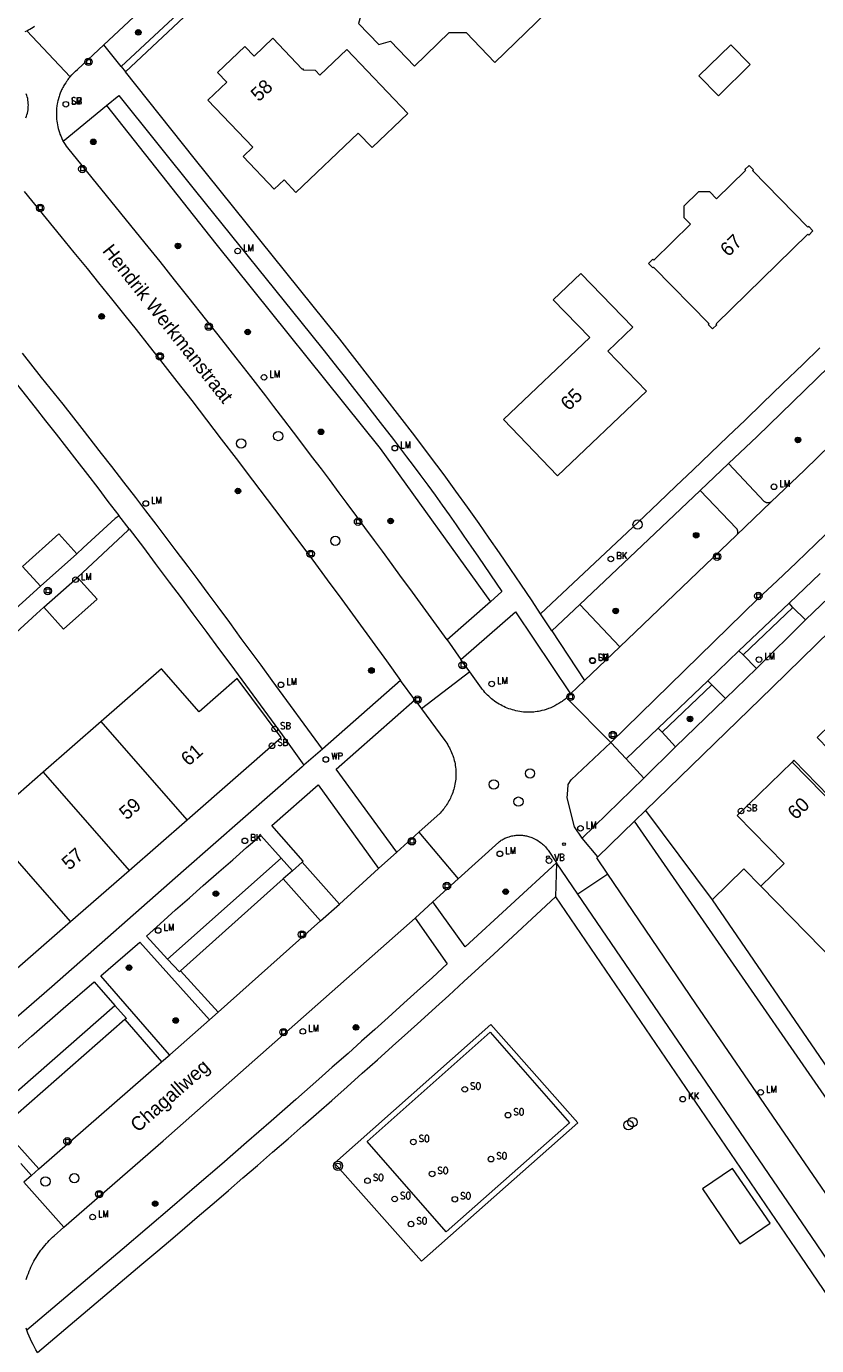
# Model space of a CAD drawing. Header units: metres. Extents: x 138165 to 154469, y 480134 to 494189.
# Tile 690 of 1056: x 147006 to 147076, y 487340 to 487459. Entities that reach past the tile are written whole.
import ezdxf

# ---------------------------------------------------------------- set-up
doc = ezdxf.new("R2010")
doc.units = ezdxf.units.M
doc.header["$LTSCALE"] = 0.001
doc.header["$MEASUREMENT"] = 0
for name, color, linetype, lineweight in [('Level 5', 7, 'Continuous', 0), ('TOP-L-topo objecten punt', 7, 'Continuous', 0), ('TOP-L-topo objecten vlak', 7, 'Continuous', 0), ('TOP-T-topo huisnummering naamgeving', 7, 'Continuous', 0)]:
    doc.layers.add(name, color=color, linetype=linetype, lineweight=lineweight)
doc.styles.add('Style-INTL_ISO', font='INTL_ISO.shx')
doc.styles.add('Style-STANDARD', font='STANDARD.shx')

# ---------------------------------------------------------------- blocks, each defined once
blk = doc.blocks.new('24')
at = {"layer": 'TOP-L-topo objecten punt', "color": 7, "linetype": 'Continuous', "lineweight": 0}
for radius in [0.025, 0.0182, 0.0115, 0.005]:
    blk.add_circle((0, 0), radius, dxfattribs=at)
blk = doc.blocks.new('129')
at = {"layer": 'TOP-L-topo objecten punt', "color": 7, "linetype": 'Continuous', "lineweight": 0}
blk.add_circle((0, 0), 0.025, dxfattribs=at)
at = {"layer": 'TOP-L-topo objecten punt', "color": 7, "linetype": 'Continuous', "lineweight": 0, "style": 'Style-STANDARD'}
blk.add_text('SO', height=0.06, dxfattribs=at).set_placement((0.0483, 0))
blk = doc.blocks.new('*U13')
at = {"layer": 'Level 5', "color": 7, "linetype": 'Continuous', "lineweight": 0}
blk.add_circle((0, 0), 0.0415, dxfattribs=at)
blk = doc.blocks.new('150')
at = {"layer": 'Level 5', "color": 7, "linetype": 'Continuous', "lineweight": 0}
blk.add_blockref('*U13', (0, 0), dxfattribs=at)
blk = doc.blocks.new('39')
at = {"layer": 'TOP-L-topo objecten punt', "color": 7, "linetype": 'Continuous', "lineweight": 0}
for p, q in [((0.0175, 0.0175), (-0.0175, 0.0175)), ((-0.0175, 0.0175), (-0.0175, -0.0175)), ((0.0175, 0.0175), (0.0175, -0.0175)), ((0.0175, -0.0175), (-0.0175, -0.0175))]:
    blk.add_line(p, q, dxfattribs=at)
blk.add_circle((0, 0), 0.0332, dxfattribs=at)
blk = doc.blocks.new('72')
at = {"layer": 'TOP-L-topo objecten punt', "color": 7, "linetype": 'Continuous', "lineweight": 0}
blk.add_circle((0, 0), 0.025, dxfattribs=at)
at = {"layer": 'TOP-L-topo objecten punt', "color": 7, "linetype": 'Continuous', "lineweight": 0, "style": 'Style-STANDARD'}
blk.add_text('BK', height=0.06, dxfattribs=at).set_placement((0.0483, 0))
blk = doc.blocks.new('73')
at = {"layer": 'TOP-L-topo objecten punt', "color": 7, "linetype": 'Continuous', "lineweight": 0}
blk.add_circle((0, 0), 0.025, dxfattribs=at)
at = {"layer": 'TOP-L-topo objecten punt', "color": 7, "linetype": 'Continuous', "lineweight": 0, "style": 'Style-STANDARD'}
blk.add_text('WP', height=0.06, dxfattribs=at).set_placement((0.0483, 0))
blk = doc.blocks.new('10')
at = {"layer": 'TOP-L-topo objecten punt', "linetype": 'Continuous', "lineweight": 0}
blk.add_circle((0, 0), 0.0125, dxfattribs=at)
blk = doc.blocks.new('16')
at = {"layer": 'TOP-L-topo objecten punt', "color": 7, "linetype": 'Continuous', "lineweight": 0}
blk.add_circle((0, 0), 0.025, dxfattribs=at)
at = {"layer": 'TOP-L-topo objecten punt', "color": 7, "linetype": 'Continuous', "lineweight": 0, "style": 'Style-STANDARD'}
blk.add_text('LM', height=0.06, dxfattribs=at).set_placement((0.0483, 0))
blk = doc.blocks.new('119')
at = {"layer": 'TOP-L-topo objecten punt', "color": 7, "linetype": 'Continuous', "lineweight": 0}
blk.add_circle((0, 0), 0.025, dxfattribs=at)
at = {"layer": 'TOP-L-topo objecten punt', "color": 7, "linetype": 'Continuous', "lineweight": 0, "style": 'Style-STANDARD'}
blk.add_text('KK', height=0.06, dxfattribs=at).set_placement((0.0483, 0))
blk = doc.blocks.new('175')
at = {"layer": 'TOP-L-topo objecten punt', "color": 7, "linetype": 'Continuous', "lineweight": 0}
blk.add_circle((0, 0), 0.025, dxfattribs=at)
at = {"layer": 'TOP-L-topo objecten punt', "color": 7, "linetype": 'Continuous', "lineweight": 0, "style": 'Style-STANDARD'}
blk.add_text('SB', height=0.06, dxfattribs=at).set_placement((0.0483, 0))
blk = doc.blocks.new('14')
at = {"layer": 'TOP-L-topo objecten punt', "color": 7, "linetype": 'Continuous', "lineweight": 0}
blk.add_circle((0, 0), 0.025, dxfattribs=at)
at = {"layer": 'TOP-L-topo objecten punt', "color": 7, "linetype": 'Continuous', "lineweight": 0, "style": 'Style-STANDARD'}
blk.add_text('VB', height=0.06, dxfattribs=at).set_placement((0.0483, 0))
blk = doc.blocks.new('27')
at = {"layer": 'TOP-L-topo objecten punt', "color": 7, "linetype": 'Continuous', "lineweight": 0}
for radius in [0.0415, 0.025]:
    blk.add_circle((0, 0), radius, dxfattribs=at)

msp = doc.modelspace()

# ---------------------------------------------------------------- linework, layer by layer
at = {"layer": 'TOP-L-topo objecten vlak', "flags": 128}
for points in [[(147044.38, 487463.29), (147044.32, 487463.35), (147044.02, 487463.06), (147038.9, 487468.34), (147033.01, 487462.64), (147035.65, 487459.9), (147035.35, 487458.85), (147037.17, 487456.97), (147038.24, 487457.24), (147040.39, 487455.02), (147043.5, 487458.04), (147045, 487458.02), (147047.6, 487455.34), (147052.2, 487459.79), (147046.6, 487465.56), (147046.3, 487465.26), (147046.35, 487465.21), (147044.38, 487463.29)], [(147012.52, 487456.94), (147018.78, 487462.79)], [(147020.84, 487461.28), (147014.06, 487454.99)], [(147014.46, 487454.51), (147021.12, 487460.74)], [(147005.6, 487458.19), (147005.75, 487458.26), (147005.88, 487458.34), (147006.02, 487458.42), (147006.17, 487458.51), (147006.31, 487458.61)], [(147005.46, 487458.12), (147005.6, 487458.19)], [(147005.6, 487458.19), (147009.49, 487454.04)], [(147029.74, 487443.68), (147035.33, 487449.01), (147036.57, 487447.7), (147039.78, 487450.75), (147034.3, 487456.5), (147031.89, 487454.2), (147031.49, 487454.63), (147030.43, 487454.66), (147030.43, 487454.73), (147030.32, 487454.73), (147027.68, 487457.51), (147026, 487455.91), (147025.17, 487456.78), (147022.71, 487454.44), (147023.54, 487453.57), (147021.85, 487451.97), (147025.88, 487447.74), (147025.01, 487446.91), (147027.81, 487443.97), (147028.68, 487444.8), (147029.74, 487443.68)], [(147009.49, 487454.04), (147009.66, 487454.22), (147009.81, 487454.39), (147009.99, 487454.56), (147010.15, 487454.72), (147012.52, 487456.94)], [(147014.06, 487454.99), (147012.52, 487456.94)], [(147070.5, 487455.16), (147068.75, 487456.94), (147065.89, 487454.15), (147067.64, 487452.36), (147070.5, 487455.16)], [(147014.06, 487454.99), (147014.46, 487454.51)], [(147009.49, 487454.04), (147009.36, 487453.89), (147009.3, 487453.81), (147009.23, 487453.71), (147009.17, 487453.63), (147009.1, 487453.53), (147008.99, 487453.37), (147008.93, 487453.27), (147008.89, 487453.18), (147008.84, 487453.09), (147008.78, 487452.99), (147008.73, 487452.88), (147008.69, 487452.79), (147008.61, 487452.6), (147008.58, 487452.51), (147008.54, 487452.4), (147008.5, 487452.29), (147008.47, 487452.19), (147008.41, 487452), (147008.39, 487451.9), (147008.36, 487451.79), (147008.33, 487451.59), (147008.31, 487451.49), (147008.3, 487451.38), (147008.28, 487451.26), (147008.27, 487451.16), (147008.27, 487451.06), (147008.26, 487450.95), (147008.26, 487450.79), (147008.26, 487450.61), (147008.26, 487450.45), (147008.28, 487450.26), (147008.3, 487450.08), (147008.32, 487449.92), (147008.35, 487449.74), (147008.39, 487449.58), (147008.42, 487449.42), (147008.47, 487449.25), (147008.53, 487449.07), (147008.58, 487448.92), (147008.65, 487448.75), (147008.71, 487448.6), (147008.79, 487448.43), (147008.87, 487448.28)], [(147051.68, 487405.86), (147050.93, 487407.04), (147049.93, 487408.52), (147049.02, 487409.85), (147048.01, 487411.33), (147047.09, 487412.65), (147046.17, 487413.97), (147045.13, 487415.43), (147044.09, 487416.89), (147043.05, 487418.34), (147041.73, 487420.09), (147040.4, 487421.84), (147039.07, 487423.58), (147037.73, 487425.32), (147036.38, 487427.05), (147035.03, 487428.78), (147033.67, 487430.51), (147032.41, 487432.09), (147020.62, 487446.77), (147014.46, 487454.51)], [(147005.53, 487450.38), (147005.58, 487450.52), (147005.62, 487450.65), (147005.66, 487450.79), (147005.69, 487450.94), (147005.72, 487451.09), (147005.73, 487451.23), (147005.74, 487451.38), (147005.75, 487451.52), (147005.74, 487451.66), (147005.73, 487451.82), (147005.71, 487451.95), (147005.69, 487452.1), (147005.65, 487452.26), (147005.61, 487452.39), (147005.56, 487452.54)], [(147008.87, 487448.28), (147012.76, 487451.47)], [(147012.76, 487451.47), (147013.86, 487452.38), (147020.75, 487443.8), (147031.05, 487430.99), (147032.27, 487429.47), (147033.48, 487427.95), (147034.08, 487427.19), (147034.8, 487426.27), (147036, 487424.74), (147036.59, 487423.97), (147037.3, 487423.05), (147038.49, 487421.51), (147039.66, 487419.96), (147040.25, 487419.18), (147040.85, 487418.38), (147041.58, 487417.4), (147042.22, 487416.51), (147042.85, 487415.63), (147043.48, 487414.74), (147044.11, 487413.85), (147044.81, 487412.84), (147045.43, 487411.95), (147046.11, 487410.94), (147048.21, 487407.86), (147047.19, 487406.96)], [(147012.76, 487451.47), (147022.55, 487439.06), (147037.29, 487420.71), (147047.19, 487406.96)], [(147043.31, 487403.54), (147039.95, 487408.14), (147039.23, 487409.13), (147038.38, 487410.31), (147037.52, 487411.48), (147036.8, 487412.46), (147035.94, 487413.63), (147035.22, 487414.6), (147034.35, 487415.77), (147033.63, 487416.74), (147032.76, 487417.91), (147032.03, 487418.87), (147031.15, 487420.03), (147030.27, 487421.19), (147029.54, 487422.16), (147028.66, 487423.31), (147027.78, 487424.47), (147027.04, 487425.43), (147025.69, 487427.17), (147024.4, 487428.83), (147023.1, 487430.49), (147021.64, 487432.35), (147020.18, 487434.2), (147018.87, 487435.85), (147017.56, 487437.49), (147016.24, 487439.13), (147009.29, 487447.69), (147009.18, 487447.83), (147009.07, 487447.99), (147008.96, 487448.15), (147008.87, 487448.28)], [(147061.11, 487388.21), (147072.45, 487399.27), (147098.68, 487424.9), (147120.27, 487445.91)], [(147076.12, 487440.24), (147075.75, 487440.62), (147075.67, 487440.56), (147070.7, 487445.65), (147070.77, 487445.72), (147070.39, 487446.1), (147070.01, 487445.73), (147070.08, 487445.66), (147067.47, 487443.11), (147066.87, 487443.73), (147065.85, 487443.74), (147064.54, 487442.45), (147064.53, 487441.44), (147065.13, 487440.82), (147061.84, 487437.61), (147061.77, 487437.68), (147061.38, 487437.3), (147061.76, 487436.91), (147061.83, 487436.98), (147066.8, 487431.89), (147066.73, 487431.82), (147067.11, 487431.43), (147067.5, 487431.81), (147067.43, 487431.88), (147075.67, 487439.93), (147075.74, 487439.86), (147076.12, 487440.24)], [(147005.38, 487443.76), (147008.66, 487439.72), (147009.83, 487438.3), (147011.01, 487436.85), (147012.04, 487435.58), (147013.22, 487434.12), (147014.39, 487432.65), (147015.41, 487431.37), (147016.58, 487429.9), (147017.6, 487428.61), (147019.06, 487426.73), (147020.4, 487425.01), (147021.73, 487423.28), (147023.05, 487421.55), (147024.38, 487419.82), (147025.86, 487417.86), (147027.17, 487416.13), (147028.48, 487414.38), (147029.79, 487412.64), (147031.26, 487410.67), (147032.55, 487408.92), (147033.85, 487407.16), (147035.3, 487405.18), (147036.58, 487403.42), (147037.86, 487401.66), (147039.14, 487399.89)], [(146996.21, 487436.97), (146997.39, 487435.53), (146998.72, 487433.91), (147000.04, 487432.29), (147001.36, 487430.66), (147002.67, 487429.03), (147003.83, 487427.57), (147005.13, 487425.93), (147006.35, 487424.38), (147007.3, 487423.18), (147008.24, 487421.99), (147009.18, 487420.79), (147010.11, 487419.59), (147011.05, 487418.38), (147011.97, 487417.17), (147012.89, 487415.96), (147013.86, 487414.68)], [(147055.31, 487436.4), (147052.83, 487434.05), (147056.1, 487430.66), (147048.36, 487423.3), (147053.22, 487418.26), (147061.19, 487425.84), (147057.72, 487429.44), (147059.96, 487431.58), (147055.31, 487436.4)], [(147068.55, 487419.37), (147071.1, 487421.79), (147083.93, 487434.26)], [(147087.19, 487430.32), (147075.35, 487418.76), (147072.38, 487415.92)], [(147032.14, 487393.72), (147027.62, 487399.88), (147026.62, 487401.25), (147025.73, 487402.46), (147024.85, 487403.67), (147023.81, 487405.09), (147022.76, 487406.5), (147021.87, 487407.7), (147020.97, 487408.91), (147020.07, 487410.11), (147019.02, 487411.51), (147018.11, 487412.71), (147017.2, 487413.91), (147016.29, 487415.11), (147015.38, 487416.3), (147014.31, 487417.69), (147013.24, 487419.08), (147012.32, 487420.27), (147010.57, 487422.49), (147008.86, 487424.67), (147006.94, 487427.09), (147005.21, 487429.26)], [(147076.74, 487429.75), (147075.2, 487428.25), (147073.39, 487426.5), (147071.59, 487424.76), (147070.04, 487423.26), (147068.48, 487421.77), (147066.93, 487420.28), (147065.37, 487418.79), (147063.81, 487417.31), (147062.25, 487415.82), (147060.43, 487414.09), (147051.68, 487405.86)], [(147068.55, 487419.37), (147066.01, 487416.95)], [(147072.38, 487415.92), (147072.35, 487415.9), (147072.31, 487415.88), (147072.28, 487415.86), (147072.24, 487415.85), (147072.2, 487415.84), (147072.16, 487415.83), (147072.12, 487415.82), (147072.08, 487415.82), (147072.04, 487415.82), (147072, 487415.83), (147071.96, 487415.84), (147071.92, 487415.85), (147071.88, 487415.86), (147071.85, 487415.88), (147071.81, 487415.91), (147071.78, 487415.93), (147068.55, 487419.37)], [(147055.2, 487406.71), (147060.81, 487412.01), (147066.01, 487416.95)], [(147066.01, 487416.95), (147069.25, 487413.53), (147069.28, 487413.5), (147069.3, 487413.46), (147069.32, 487413.43), (147069.33, 487413.39), (147069.34, 487413.35), (147069.35, 487413.31), (147069.36, 487413.27), (147069.36, 487413.23), (147069.36, 487413.19), (147069.36, 487413.15), (147069.35, 487413.11), (147069.34, 487413.07), (147069.33, 487413.03), (147069.31, 487412.99), (147069.29, 487412.96), (147069.27, 487412.92)], [(147069.27, 487412.92), (147072.38, 487415.92)], [(147013.86, 487414.68), (147013.71, 487414.54), (147013.54, 487414.41), (147010.68, 487411.79), (147010.09, 487411.26)], [(147014.8, 487413.51), (147013.86, 487414.68)], [(147010.15, 487409.14), (147014.69, 487413.39), (147014.8, 487413.51)], [(147014.8, 487413.51), (147016.07, 487411.81), (147017.13, 487410.4), (147018.39, 487408.71), (147019.45, 487407.3), (147020.5, 487405.88), (147021.76, 487404.18), (147022.81, 487402.77), (147023.9, 487401.28), (147028.5, 487395), (147030.47, 487392.28)], [(147057.98, 487394.31), (147071.18, 487407.2), (147072.9, 487408.84), (147074.63, 487410.48), (147076.36, 487412.14), (147078.08, 487413.79)], [(147010.09, 487411.26), (147008.47, 487413.05), (147005.23, 487410.13)], [(147069.27, 487412.92), (147058.8, 487402.92)], [(147010.09, 487411.26), (147006.85, 487408.34)], [(147005.23, 487410.13), (147006.85, 487408.34)], [(147007.15, 487406.47), (147008.91, 487404.49), (147011.91, 487407.17), (147010.15, 487409.14)], [(147007.15, 487406.47), (147010.15, 487409.14)], [(147076.76, 487409.5), (147073.97, 487406.83)], [(147006.85, 487408.34), (147003.61, 487405.42)], [(147075.46, 487405.33), (147078.23, 487408)], [(147002.86, 487402.57), (147003.53, 487403.16), (147006.48, 487405.87), (147007.15, 487406.47)], [(147047.19, 487406.96), (147043.31, 487403.54)], [(147055.2, 487406.71), (147052.69, 487404.34)], [(147058.8, 487402.92), (147055.2, 487406.71)], [(147073.97, 487406.83), (147069.48, 487402.56)], [(147069.86, 487402.19), (147074.32, 487406.45)], [(147074.32, 487406.45), (147073.97, 487406.83)], [(147074.32, 487406.45), (147075.46, 487405.33)], [(147044.53, 487401.76), (147049.45, 487406.05), (147054.37, 487398.69)], [(147052.69, 487404.34), (147051.68, 487405.86)], [(147075.46, 487405.33), (147071.04, 487400.97)], [(147052.69, 487404.34), (147055.63, 487399.89)], [(147043.31, 487403.54), (147044.53, 487401.76)], [(147058.8, 487402.92), (147055.63, 487399.89)], [(147045.33, 487400.66), (147044.53, 487401.76)], [(147069.48, 487402.56), (147066.69, 487399.87)], [(147069.48, 487402.56), (147069.86, 487402.19)], [(147071.04, 487400.97), (147069.86, 487402.19)], [(147019.98, 487387.39), (147028.41, 487394.76), (147024.49, 487400.07), (147021.06, 487397.07), (147017.69, 487400.93), (147012.27, 487396.2)], [(147045.33, 487400.66), (147041.01, 487397.33)], [(147054.01, 487398.32), (147053.93, 487398.25), (147053.85, 487398.18), (147053.69, 487398.06), (147053.61, 487398), (147053.51, 487397.93), (147053.34, 487397.82), (147053.16, 487397.72), (147053.06, 487397.66), (147052.97, 487397.61), (147052.78, 487397.52), (147052.6, 487397.44), (147052.51, 487397.4), (147052.39, 487397.36), (147052.2, 487397.29), (147052.01, 487397.23), (147051.81, 487397.18), (147051.61, 487397.14), (147051.49, 487397.12), (147051.39, 487397.1), (147051.19, 487397.07), (147051.09, 487397.06), (147050.97, 487397.05), (147050.8, 487397.04), (147050.64, 487397.04), (147050.48, 487397.04), (147050.31, 487397.05), (147050.15, 487397.06), (147049.98, 487397.08), (147049.82, 487397.1), (147049.66, 487397.13), (147049.48, 487397.17), (147049.32, 487397.21), (147049.17, 487397.25), (147049.01, 487397.3), (147048.85, 487397.35), (147048.7, 487397.41), (147048.55, 487397.47), (147048.4, 487397.54), (147048.25, 487397.61), (147048.11, 487397.69), (147047.97, 487397.77), (147047.83, 487397.85), (147047.69, 487397.95), (147047.56, 487398.04), (147047.41, 487398.15), (147047.28, 487398.25), (147047.16, 487398.36), (147047.04, 487398.47), (147046.92, 487398.58), (147046.81, 487398.7), (147046.7, 487398.82), (147046.59, 487398.95), (147046.49, 487399.08), (147046.39, 487399.21), (147045.33, 487400.66)], [(147068.28, 487398.27), (147071.04, 487400.97)], [(147039.14, 487399.89), (147032.14, 487393.72)], [(147040.42, 487398.14), (147039.14, 487399.89)], [(147055.63, 487399.89), (147054.37, 487398.69)], [(147066.69, 487399.87), (147062.22, 487395.61)], [(147062.58, 487395.24), (147067.04, 487399.5)], [(147067.04, 487399.5), (147066.69, 487399.87)], [(147067.04, 487399.5), (147068.28, 487398.27)], [(147081.39, 487399.56), (147076.49, 487394.77), (147080.69, 487390.47), (147078.6, 487388.43), (147074.4, 487392.73), (147074.24, 487392.57)], [(147038.79, 487384.49), (147033.36, 487391.94), (147040.42, 487398.14)], [(147040.42, 487398.14), (147041.01, 487397.33)], [(147054.37, 487398.69), (147054.01, 487398.32)], [(147054.01, 487398.32), (147057.98, 487394.31)], [(147068.28, 487398.27), (147063.8, 487393.93)], [(147041.01, 487397.33), (147043.1, 487394.49), (147043.18, 487394.38), (147043.27, 487394.25), (147043.36, 487394.11), (147043.44, 487393.97), (147043.52, 487393.84), (147043.58, 487393.71), (147043.65, 487393.57), (147043.71, 487393.42), (147043.77, 487393.28), (147043.82, 487393.15), (147043.87, 487392.99), (147043.91, 487392.86), (147043.95, 487392.71), (147043.99, 487392.55), (147044.02, 487392.42), (147044.04, 487392.26), (147044.07, 487392.1), (147044.08, 487391.94), (147044.09, 487391.78), (147044.1, 487391.65), (147044.1, 487391.49), (147044.1, 487391.33), (147044.09, 487391.17), (147044.08, 487391.03), (147044.06, 487390.89), (147044.04, 487390.73), (147044.01, 487390.58), (147043.98, 487390.42), (147043.94, 487390.27), (147043.91, 487390.13), (147043.86, 487389.98), (147043.81, 487389.83), (147043.76, 487389.7), (147043.71, 487389.57), (147043.65, 487389.44), (147043.6, 487389.33), (147043.54, 487389.2), (147043.47, 487389.08), (147043.4, 487388.96), (147043.34, 487388.85), (147043.26, 487388.73), (147043.18, 487388.62), (147043.11, 487388.52), (147043.03, 487388.41), (147042.95, 487388.31), (147042.86, 487388.2), (147042.77, 487388.1), (147042.67, 487387.99), (147040.76, 487386.28)], [(147012.27, 487396.2), (147007.08, 487391.65)], [(147019.98, 487387.39), (147012.27, 487396.2)], [(147059.35, 487392.86), (147062.22, 487395.61)], [(147062.22, 487395.61), (147062.58, 487395.24)], [(147063.8, 487393.93), (147062.58, 487395.24)], [(147032.14, 487393.72), (147030.47, 487392.28)], [(147055.42, 487385.74), (147054.72, 487386.77), (147054.08, 487389.35), (147054.12, 487390.04), (147054.17, 487390.56), (147054.43, 487390.98), (147057.98, 487394.31)], [(147057.98, 487394.31), (147059.35, 487392.86)], [(147063.8, 487393.93), (147060.95, 487391.13)], [(147030.47, 487392.28), (147030.3, 487392.14), (147019.67, 487382.8), (147007.85, 487372.41), (146985.15, 487352.68), (146983.64, 487351.36), (146982.29, 487350.19), (146980.94, 487349.02), (146979.58, 487347.86), (146978.22, 487346.7), (146976.68, 487345.4), (146975.32, 487344.25), (146973.9, 487343.06), (146964.12, 487335.04), (146954.42, 487327.1), (146951.89, 487325.06), (146949.35, 487323.01), (146946.81, 487320.98), (146945.54, 487319.97), (146944.16, 487318.87), (146940.24, 487315.73)], [(147059.35, 487392.86), (147060.95, 487391.13)], [(147074.24, 487392.57), (147069.33, 487387.78), (147073.53, 487383.48), (147071.44, 487381.44)], [(147085.24, 487381.31), (147074.24, 487392.57)], [(147007.08, 487391.65), (147001.83, 487387.06)], [(147007.08, 487391.65), (147014.78, 487382.85)], [(147060.95, 487391.13), (147055.42, 487385.74)], [(147030.3, 487383.58), (147030.41, 487383.68), (147027.58, 487386.87), (147031.75, 487390.53), (147037.15, 487383.01)], [(147060.12, 487387.25), (147061.11, 487388.21)], [(147061.11, 487388.21), (147067.07, 487380.22)], [(147009.53, 487378.25), (147001.83, 487387.06)], [(147014.78, 487382.85), (147019.98, 487387.39)], [(147040.76, 487386.28), (147038.79, 487384.49)], [(147040.76, 487386.28), (147044.29, 487382.08)], [(147056.83, 487384.05), (147060.12, 487387.25)], [(147085.19, 487351.02), (147060.12, 487387.25)], [(147018.23, 487374.87), (147016.34, 487376.96), (147017.56, 487378.06), (147018.96, 487379.31), (147020.2, 487380.4), (147021.43, 487381.49), (147022.84, 487382.73), (147024.08, 487383.81), (147025.32, 487384.89), (147026.59, 487385.99), (147028.42, 487383.94)], [(147044.29, 487382.08), (147047.93, 487385.39), (147048, 487385.44), (147048.08, 487385.5), (147048.16, 487385.55), (147048.24, 487385.6), (147048.32, 487385.64), (147048.4, 487385.69), (147048.49, 487385.73), (147048.58, 487385.77), (147048.67, 487385.81), (147048.75, 487385.84), (147048.86, 487385.87), (147048.94, 487385.9), (147049.03, 487385.92), (147049.12, 487385.95), (147049.21, 487385.96), (147049.31, 487385.98), (147049.4, 487385.99), (147049.49, 487386), (147049.58, 487386.01), (147049.68, 487386.01), (147049.77, 487386.02), (147049.86, 487386.01), (147049.97, 487386.01), (147050.06, 487386), (147050.15, 487385.99), (147050.25, 487385.98), (147050.34, 487385.96), (147050.43, 487385.94), (147050.52, 487385.92), (147050.61, 487385.89), (147050.7, 487385.86), (147050.8, 487385.83), (147050.9, 487385.79), (147051.02, 487385.74), (147051.14, 487385.69), (147051.25, 487385.63), (147051.35, 487385.58), (147051.46, 487385.51), (147051.57, 487385.44), (147051.67, 487385.36), (147051.76, 487385.3), (147051.86, 487385.21), (147051.95, 487385.13), (147052.04, 487385.04), (147052.12, 487384.95), (147052.2, 487384.86), (147052.28, 487384.76), (147052.36, 487384.66), (147053.11, 487383.52)], [(147056.83, 487384.05), (147055.42, 487385.74)], [(147028.42, 487383.94), (147018.23, 487374.87)], [(147028.42, 487383.94), (147029.45, 487382.82)], [(147037.15, 487383.01), (147038.79, 487384.49)], [(147057.72, 487382.52), (147056.74, 487383.97), (147056.83, 487384.05)], [(147009.53, 487378.25), (147014.78, 487382.85)], [(147029.45, 487382.82), (147028.6, 487382.08)], [(147029.45, 487382.82), (147030.3, 487383.58)], [(147033.66, 487379.83), (147030.3, 487383.58)], [(147037.15, 487383.01), (147033.66, 487379.83)], [(147053.11, 487383.52), (147044.93, 487375.99), (147042.03, 487380.02)], [(147053.11, 487383.52), (147053.04, 487380.48)], [(147055.04, 487380.7), (147053.11, 487383.52)], [(147071.44, 487381.44), (147069.92, 487383), (147067.07, 487380.22)], [(147028.6, 487382.08), (147019.4, 487373.84)], [(147031.94, 487378.31), (147028.6, 487382.08)], [(147042.03, 487380.02), (147044.29, 487382.08)], [(147057.72, 487382.52), (147055.04, 487380.7)], [(147081.9, 487347.08), (147078.32, 487352.32), (147065.6, 487370.87), (147057.72, 487382.52)], [(147006.57, 487339.59), (147015.94, 487347.52), (147017.18, 487348.56), (147018.49, 487349.67), (147019.79, 487350.78), (147021.1, 487351.9), (147022.4, 487353.02), (147023.7, 487354.13), (147025, 487355.26), (147026.29, 487356.38), (147027.66, 487357.56), (147029.04, 487358.76), (147030.41, 487359.97), (147031.79, 487361.17), (147032.96, 487362.21), (147034.33, 487363.42), (147035.7, 487364.64), (147037.06, 487365.85), (147038.42, 487367.07), (147039.78, 487368.3), (147040.94, 487369.35), (147042.3, 487370.58), (147043.45, 487371.63), (147044.8, 487372.87), (147046.15, 487374.1), (147047.49, 487375.34), (147053.04, 487380.48)], [(147053.04, 487380.48), (147075.01, 487348.24), (147086.18, 487331.77)], [(147087.63, 487332.77), (147076.43, 487349.34), (147055.04, 487380.7)], [(147078.25, 487374.47), (147071.44, 487381.44)], [(147031.94, 487378.31), (147033.66, 487379.83)], [(147042.03, 487380.02), (147040.44, 487378.56)], [(147067.07, 487380.22), (147077.82, 487364.53), (147086.53, 487351.81)], [(147004.28, 487373.66), (147009.53, 487378.25)], [(147040.44, 487378.56), (147043.32, 487374.47), (147041.99, 487373.25), (147040.63, 487372.01), (147039.43, 487370.93), (147038.03, 487369.66), (147036.83, 487368.58), (147035.63, 487367.51), (147034.42, 487366.43), (147033.01, 487365.18), (147031.8, 487364.11), (147029.75, 487362.3), (147027.54, 487360.36), (147025.32, 487358.43), (147023.1, 487356.5), (147020.87, 487354.58), (147018.64, 487352.66), (147016.4, 487350.75), (147014.16, 487348.84), (147005.61, 487341.59)], [(147008.94, 487350.82), (147017.83, 487358.58), (147040.44, 487378.56)], [(147022.76, 487370.12), (147031.94, 487378.31)], [(147018.43, 487366.29), (147018.42, 487366.3), (147012.25, 487373.38), (147015.74, 487376.42), (147022, 487369.45)], [(147019.4, 487373.84), (147019.3, 487373.76), (147018.23, 487374.87)], [(147022.76, 487370.12), (147019.4, 487373.84)], [(147002.23, 487360.85), (147000.32, 487363.01), (147003.18, 487365.49), (147006.03, 487367.97), (147008.88, 487370.45), (147011.64, 487372.86), (147013.51, 487370.73)], [(147002.23, 487360.85), (147013.51, 487370.73)], [(147013.51, 487370.73), (147014.55, 487369.57), (147014.4, 487369.46)], [(147022, 487369.45), (147022.76, 487370.12)], [(147014.4, 487369.46), (147003.38, 487359.79)], [(147014.4, 487369.46), (147017.7, 487365.67)], [(147022, 487369.45), (147018.43, 487366.29)], [(147041.01, 487347.78), (147055.04, 487360.19), (147047.22, 487369.02), (147033.21, 487356.57), (147041.01, 487347.78)], [(147054.29, 487360.21), (147043.23, 487350.42), (147036.13, 487358.53), (147047.16, 487368.32), (147054.29, 487360.21)], [(147017.7, 487365.67), (147018.43, 487366.29)], [(147006.7, 487356.06), (147017.7, 487365.67)], [(147006.7, 487356.06), (147003.38, 487359.79)], [(147005.07, 487356.55), (147006.02, 487355.46)], [(147006.02, 487355.46), (147006.7, 487356.06)], [(147072.27, 487351.18), (147068.9, 487356.11), (147066.2, 487354.26), (147069.55, 487349.34), (147072.27, 487351.18)], [(147006.02, 487355.46), (147005.35, 487354.88)], [(147008.94, 487350.82), (147005.35, 487354.88)], [(147005.56, 487346.13), (147005.62, 487346.33), (147005.68, 487346.5), (147005.75, 487346.69), (147005.83, 487346.89), (147005.9, 487347.08), (147005.98, 487347.24), (147006.07, 487347.43), (147006.15, 487347.59), (147006.25, 487347.78), (147006.33, 487347.93), (147006.44, 487348.11), (147006.54, 487348.27), (147006.64, 487348.42), (147006.75, 487348.59), (147006.87, 487348.76), (147006.98, 487348.9), (147007.1, 487349.04), (147007.23, 487349.2), (147007.37, 487349.36), (147007.49, 487349.49), (147007.63, 487349.64), (147007.78, 487349.79), (147007.93, 487349.93), (147008.07, 487350.05), (147008.94, 487350.82)], [(147005.61, 487341.59), (147005.56, 487341.77)], [(147006.57, 487339.59), (147006.42, 487339.84), (147006.29, 487340.07), (147006.17, 487340.3), (147006.04, 487340.56), (147005.93, 487340.79), (147005.82, 487341.06), (147005.71, 487341.33), (147005.61, 487341.59)]]:
    msp.add_lwpolyline(points, dxfattribs=at)

# ---------------------------------------------------------------- block references
at = {"layer": 'TOP-L-topo objecten punt', "xscale": 10, "yscale": 10, "zscale": 10}
for name, p in [('24', (147015.61, 487458.04)), ('39', (147011.14, 487455.4)), ('175', (147009.11, 487451.59)), ('16', (147009.11, 487451.59)), ('24', (147011.58, 487448.22)), ('39', (147010.59, 487445.78)), ('39', (147006.81, 487442.29)), ('24', (147019.17, 487438.88)), ('16', (147024.52, 487438.42)), ('24', (147012.32, 487432.56)), ('39', (147021.93, 487431.64)), ('24', (147025.42, 487431.16)), ('39', (147017.54, 487428.97)), ('16', (147026.89, 487427.09)), ('150', (147028.16, 487421.82)), ('24', (147032, 487422.2)), ('150', (147024.83, 487421.15)), ('16', (147038.62, 487420.73)), ('24', (147074.77, 487421.47)), ('24', (147024.55, 487416.89)), ('16', (147072.62, 487417.27)), ('16', (147016.28, 487415.77)), ('39', (147035.32, 487414.14)), ('24', (147038.24, 487414.2)), ('150', (147060.39, 487413.88)), ('150', (147033.28, 487412.42)), ('24', (147065.64, 487412.92)), ('39', (147031.07, 487411.26)), ('72', (147057.99, 487410.79)), ('39', (147067.52, 487411)), ('16', (147009.98, 487408.93)), ('39', (147007.49, 487407.92)), ('39', (147071.22, 487407.47)), ('24', (147058.43, 487406.13)), ('16', (147056.33, 487401.7)), ('175', (147056.36, 487401.65)), ('16', (147071.27, 487401.76)), ('24', (147036.52, 487400.79)), ('39', (147044.7, 487401.27)), ('16', (147028.4, 487399.5)), ('16', (147047.31, 487399.58)), ('39', (147040.64, 487398.17)), ('39', (147054.37, 487398.42)), ('175', (147027.85, 487395.53)), ('24', (147065.09, 487396.44)), ('175', (147027.6, 487394.03)), ('39', (147058.17, 487395)), ('73', (147032.43, 487392.8)), ('150', (147050.74, 487391.55)), ('150', (147047.49, 487390.56)), ('150', (147049.7, 487389.02)), ('175', (147069.67, 487388.17)), ('16', (147055.27, 487386.62)), ('72', (147025.17, 487385.5)), ('39', (147040.15, 487385.46)), ('10', (147053.79, 487385.21)), ('16', (147048.04, 487384.33)), ('14', (147052.44, 487383.72)), ('10', (147052.35, 487384.04)), ('39', (147043.29, 487381.45)), ('24', (147022.57, 487380.76)), ('24', (147048.56, 487380.94)), ('16', (147017.39, 487377.45)), ('39', (147030.29, 487377.1)), ('24', (147014.78, 487374.12)), ('24', (147018.97, 487369.38)), ('39', (147028.64, 487368.33)), ('16', (147030.37, 487368.4)), ('24', (147035.13, 487368.76)), ('129', (147044.89, 487363.2)), ('119', (147064.44, 487362.32)), ('16', (147071.43, 487362.93)), ('129', (147048.77, 487360.88)), ('150', (147059.57, 487359.99)), ('150', (147059.93, 487360.25)), ('129', (147040.28, 487358.48)), ('39', (147009.25, 487358.54)), ('27', (147033.52, 487356.33)), ('129', (147047.24, 487356.94)), ('150', (147009.87, 487355.23)), ('129', (147036.17, 487355)), ('129', (147041.96, 487355.61)), ('150', (147007.28, 487354.94)), ('39', (147012.1, 487353.8)), ('24', (147017.12, 487352.94)), ('129', (147038.61, 487353.36)), ('129', (147044, 487353.34)), ('16', (147011.51, 487351.74)), ('129', (147040.07, 487351.11))]:
    msp.add_blockref(name, p, dxfattribs=at)

# ---------------------------------------------------------------- texts
at = {"layer": 'TOP-T-topo huisnummering naamgeving', "style": 'Style-INTL_ISO'}
for s, rotation, p in [('58', 43, (147026.41, 487451.76)), ('67', 44.2, (147068.53, 487437.85)), ('Hendrik Werkmanstraat', 308.4, (147012.33, 487438.41)), ('65', 44.2, (147054.22, 487424.03)), ('61', 41.1, (147020.11, 487392.15)), ('59', 41.1, (147014.57, 487387.31)), ('60', 44.3, (147074.58, 487387.32)), ('57', 41.1, (147009.42, 487382.81)), ('Chagallweg', 41.4, (147015.58, 487359.29))]:
    msp.add_text(s, height=1.25, rotation=rotation, dxfattribs=at).set_placement(p)

doc.saveas('drawing.dxf')
